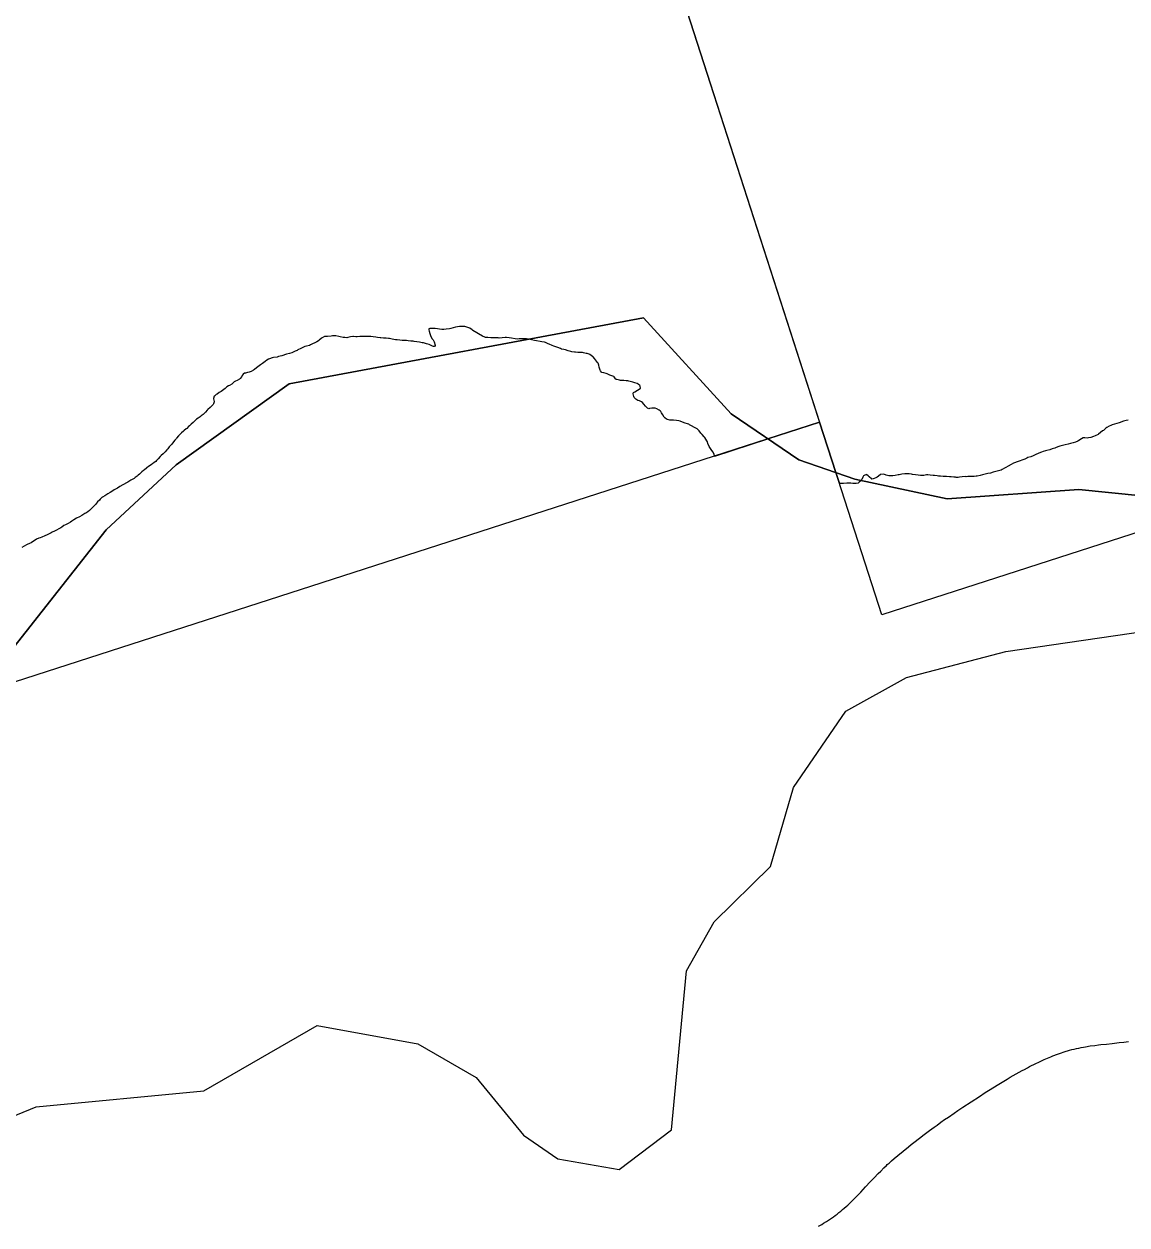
# Model space of a CAD drawing. Extents: x 643342 to 646936, y 5873857 to 5876103.
# Drawn here: x 646500.56 to 646524.56, y 5875336.3 to 5875362.42 of the extents above; entities that cross this region are included whole.
import ezdxf

# ---------------------------------------------------------------- set-up
doc = ezdxf.new("R2010")
doc.units = 0
doc.layers.add('Niveau 63', color=7, linetype='Continuous')

msp = doc.modelspace()

# ---------------------------------------------------------------- linework, layer by layer
at = {"layer": 'Niveau 63'}
msp.add_line((646506.328, 5875354.6), (646514.038, 5875356.036), dxfattribs=at)
msp.add_line((646506.328, 5875354.6), (646514.038, 5875356.036), dxfattribs=at)
msp.add_line((646506.328, 5875354.6), (646514.038, 5875356.036), dxfattribs=at)
msp.add_line((646506.328, 5875354.6), (646514.038, 5875356.036), dxfattribs=at)
for points in [[(646519.225, 5875349.576), (646508.785, 5875381.933), (646560.176, 5875398.515), (646570.617, 5875366.157), (646519.225, 5875349.576)], [(646456.043, 5875369.54), (646507.434, 5875386.121), (646517.874, 5875353.763), (646466.483, 5875337.182), (646456.043, 5875369.54)], [(646514.038, 5875356.036), (646515.946, 5875353.947), (646517.42, 5875352.944), (646518.639, 5875352.528), (646520.651, 5875352.096), (646523.514, 5875352.303), (646526.313, 5875352.015), (646527.233, 5875352.342), (646527.926, 5875352.957), (646528.328, 5875355.936), (646528.658, 5875356.797), (646529.375, 5875357.254), (646530.029, 5875357.216), (646530.634, 5875357.493), (646531.074, 5875358.554), (646530.949, 5875359.223)], [(646514.038, 5875356.036), (646515.946, 5875353.947), (646517.42, 5875352.944), (646518.639, 5875352.528), (646520.651, 5875352.096), (646523.514, 5875352.303), (646526.313, 5875352.015), (646527.233, 5875352.342), (646527.926, 5875352.957), (646528.328, 5875355.936), (646528.658, 5875356.797), (646529.375, 5875357.254), (646530.029, 5875357.216), (646530.634, 5875357.493), (646531.074, 5875358.554), (646530.949, 5875359.223)], [(646526.313, 5875352.015), (646523.514, 5875352.303), (646520.651, 5875352.096), (646518.639, 5875352.528), (646517.42, 5875352.944), (646515.946, 5875353.947), (646514.038, 5875356.036), (646506.328, 5875354.6), (646503.872, 5875352.837), (646502.353, 5875351.424), (646500.261, 5875348.766)], [(646526.313, 5875352.015), (646523.514, 5875352.303), (646520.651, 5875352.096), (646518.639, 5875352.528), (646517.42, 5875352.944), (646515.946, 5875353.947), (646514.038, 5875356.036), (646506.328, 5875354.6), (646503.872, 5875352.837), (646502.353, 5875351.424), (646500.261, 5875348.766)], [(646515.595, 5875353.028), (646515.582, 5875353.054), (646515.577, 5875353.068), (646515.549, 5875353.116), (646515.514, 5875353.168), (646515.482, 5875353.214), (646515.467, 5875353.237), (646515.443, 5875353.301), (646515.433, 5875353.336), (646515.42, 5875353.361), (646515.377, 5875353.427), (646515.361, 5875353.448), (646515.315, 5875353.499), (646515.286, 5875353.526), (646515.25, 5875353.572), (646515.226, 5875353.602), (646515.208, 5875353.618), (646515.151, 5875353.65), (646515.089, 5875353.685), (646515.044, 5875353.708), (646515.03, 5875353.718), (646514.997, 5875353.73), (646514.951, 5875353.743), (646514.893, 5875353.764), (646514.837, 5875353.784), (646514.812, 5875353.793), (646514.76, 5875353.803), (646514.691, 5875353.807), (646514.632, 5875353.811), (646514.615, 5875353.811), (646514.566, 5875353.822), (646514.541, 5875353.832), (646514.506, 5875353.859), (646514.494, 5875353.873), (646514.461, 5875353.923), (646514.433, 5875353.97), (646514.416, 5875353.998), (646514.404, 5875354.011), (646514.382, 5875354.025), (646514.329, 5875354.055), (646514.297, 5875354.069), (646514.264, 5875354.071), (646514.22, 5875354.068), (646514.171, 5875354.059), (646514.155, 5875354.057), (646514.131, 5875354.066), (646514.106, 5875354.088), (646514.082, 5875354.113), (646514.05, 5875354.153), (646514.016, 5875354.193), (646514, 5875354.204), (646513.952, 5875354.226), (646513.921, 5875354.238), (646513.872, 5875354.267), (646513.851, 5875354.284), (646513.839, 5875354.299), (646513.829, 5875354.325), (646513.816, 5875354.38), (646513.814, 5875354.397), (646513.82, 5875354.407), (646513.854, 5875354.426), (646513.909, 5875354.461), (646513.969, 5875354.499), (646513.973, 5875354.504), (646513.969, 5875354.544), (646513.962, 5875354.558), (646513.922, 5875354.593), (646513.904, 5875354.605), (646513.851, 5875354.623), (646513.811, 5875354.634), (646513.783, 5875354.639), (646513.723, 5875354.653), (646513.697, 5875354.661), (646513.667, 5875354.661), (646513.61, 5875354.668), (646513.542, 5875354.673), (646513.516, 5875354.677), (646513.464, 5875354.69), (646513.45, 5875354.695), (646513.43, 5875354.709), (646513.415, 5875354.727), (646513.404, 5875354.749), (646513.394, 5875354.757), (646513.332, 5875354.78), (646513.311, 5875354.786), (646513.249, 5875354.812), (646513.231, 5875354.82), (646513.176, 5875354.836), (646513.135, 5875354.845), (646513.126, 5875354.851), (646513.103, 5875354.881), (646513.096, 5875354.897), (646513.078, 5875354.959), (646513.067, 5875355.005), (646513.054, 5875355.045), (646513.043, 5875355.064), (646513, 5875355.12), (646512.978, 5875355.147), (646512.943, 5875355.184), (646512.932, 5875355.195), (646512.876, 5875355.234), (646512.861, 5875355.242), (646512.813, 5875355.257), (646512.792, 5875355.259), (646512.734, 5875355.274), (646512.713, 5875355.279), (646512.663, 5875355.28), (646512.612, 5875355.282), (646512.561, 5875355.289), (646512.539, 5875355.289), (646512.484, 5875355.295), (646512.459, 5875355.299), (646512.399, 5875355.319), (646512.342, 5875355.335), (646512.308, 5875355.344), (646512.258, 5875355.354), (646512.238, 5875355.363), (646512.176, 5875355.385), (646512.152, 5875355.396), (646512.092, 5875355.42), (646512.056, 5875355.429), (646511.985, 5875355.459), (646511.964, 5875355.47), (646511.906, 5875355.495), (646511.89, 5875355.501), (646511.831, 5875355.511), (646511.795, 5875355.516), (646511.714, 5875355.53), (646511.668, 5875355.541), (646511.604, 5875355.555), (646511.531, 5875355.569), (646511.495, 5875355.574), (646511.431, 5875355.576), (646511.407, 5875355.576), (646511.339, 5875355.574), (646511.293, 5875355.572), (646511.251, 5875355.574), (646511.171, 5875355.588), (646511.118, 5875355.598), (646511.063, 5875355.602), (646511.029, 5875355.603), (646510.965, 5875355.597), (646510.899, 5875355.594), (646510.877, 5875355.596), (646510.803, 5875355.597), (646510.751, 5875355.598), (646510.721, 5875355.598), (646510.652, 5875355.603), (646510.604, 5875355.609), (646510.588, 5875355.613), (646510.535, 5875355.637), (646510.33, 5875355.761), (646510.314, 5875355.774), (646510.263, 5875355.809), (646510.244, 5875355.819), (646510.199, 5875355.833), (646510.152, 5875355.843), (646510.13, 5875355.846), (646510.07, 5875355.846), (646510.036, 5875355.846), (646509.997, 5875355.841), (646509.952, 5875355.831), (646509.903, 5875355.818), (646509.846, 5875355.803), (646509.819, 5875355.797), (646509.745, 5875355.787), (646509.699, 5875355.782), (646509.652, 5875355.783), (646509.602, 5875355.787), (646509.559, 5875355.791), (646509.51, 5875355.8), (646509.48, 5875355.801), (646509.417, 5875355.801), (646509.39, 5875355.801), (646509.371, 5875355.797), (646509.369, 5875355.77), (646509.374, 5875355.745), (646509.391, 5875355.696), (646509.41, 5875355.649), (646509.417, 5875355.625), (646509.443, 5875355.58), (646509.463, 5875355.556), (646509.482, 5875355.525), (646509.488, 5875355.509), (646509.506, 5875355.44), (646509.507, 5875355.433), (646509.491, 5875355.412), (646509.475, 5875355.408), (646509.448, 5875355.419), (646509.392, 5875355.446), (646509.378, 5875355.452), (646509.32, 5875355.469), (646509.254, 5875355.486), (646509.226, 5875355.493), (646509.169, 5875355.504), (646509.109, 5875355.512), (646509.053, 5875355.518), (646509.03, 5875355.523), (646508.975, 5875355.528), (646508.922, 5875355.536), (646508.881, 5875355.541), (646508.806, 5875355.542), (646508.79, 5875355.542), (646508.74, 5875355.549), (646508.681, 5875355.556), (646508.646, 5875355.558), (646508.573, 5875355.57), (646508.514, 5875355.582), (646508.495, 5875355.586), (646508.441, 5875355.589), (646508.384, 5875355.593), (646508.325, 5875355.599), (646508.311, 5875355.598), (646508.25, 5875355.609), (646508.22, 5875355.615), (646508.159, 5875355.622), (646508.107, 5875355.625), (646508.056, 5875355.626), (646508.016, 5875355.625), (646507.952, 5875355.627), (646507.935, 5875355.628), (646507.872, 5875355.625), (646507.808, 5875355.619), (646507.782, 5875355.619), (646507.728, 5875355.626), (646507.719, 5875355.628), (646507.665, 5875355.619), (646507.608, 5875355.606), (646507.587, 5875355.601), (646507.541, 5875355.604), (646507.508, 5875355.608), (646507.439, 5875355.623), (646507.412, 5875355.629), (646507.346, 5875355.64), (646507.326, 5875355.644), (646507.274, 5875355.641), (646507.242, 5875355.635), (646507.167, 5875355.628), (646507.113, 5875355.626), (646507.103, 5875355.624), (646507.052, 5875355.6), (646507.027, 5875355.586), (646506.982, 5875355.548), (646506.972, 5875355.536), (646506.93, 5875355.512), (646506.873, 5875355.483), (646506.85, 5875355.474), (646506.796, 5875355.444), (646506.775, 5875355.435), (646506.71, 5875355.417), (646506.673, 5875355.407), (646506.64, 5875355.396), (646506.585, 5875355.368), (646506.523, 5875355.336), (646506.505, 5875355.324), (646506.464, 5875355.308), (646506.403, 5875355.281), (646506.388, 5875355.274), (646506.339, 5875355.258), (646506.276, 5875355.242), (646506.248, 5875355.235), (646506.193, 5875355.216), (646506.169, 5875355.208), (646506.102, 5875355.189), (646506.073, 5875355.181), (646505.993, 5875355.167), (646505.962, 5875355.163), (646505.903, 5875355.145), (646505.883, 5875355.137), (646505.847, 5875355.114), (646505.809, 5875355.087), (646505.754, 5875355.042), (646505.708, 5875355.009), (646505.653, 5875354.97), (646505.622, 5875354.947), (646505.58, 5875354.912), (646505.557, 5875354.895), (646505.501, 5875354.867), (646505.461, 5875354.85), (646505.427, 5875354.841), (646505.38, 5875354.832), (646505.361, 5875354.829), (646505.358, 5875354.83), (646505.331, 5875354.808), (646505.31, 5875354.777), (646505.301, 5875354.758), (646505.265, 5875354.716), (646505.252, 5875354.701), (646505.198, 5875354.672), (646505.166, 5875354.659), (646505.136, 5875354.638), (646505.096, 5875354.603), (646505.081, 5875354.59), (646505.032, 5875354.565), (646505.009, 5875354.553), (646504.973, 5875354.529), (646504.938, 5875354.499), (646504.881, 5875354.455), (646504.853, 5875354.434), (646504.808, 5875354.406), (646504.764, 5875354.376), (646504.741, 5875354.363), (646504.711, 5875354.34), (646504.702, 5875354.326), (646504.684, 5875354.281), (646504.684, 5875354.272), (646504.698, 5875354.214), (646504.699, 5875354.208), (646504.686, 5875354.164), (646504.676, 5875354.148), (646504.638, 5875354.11), (646504.609, 5875354.081), (646504.561, 5875354.037), (646504.546, 5875354.023), (646504.512, 5875353.98), (646504.478, 5875353.945), (646504.463, 5875353.931), (646504.42, 5875353.899), (646504.394, 5875353.883), (646504.35, 5875353.85), (646504.316, 5875353.826), (646504.284, 5875353.8), (646504.239, 5875353.758), (646504.2, 5875353.721), (646504.161, 5875353.686), (646504.14, 5875353.667), (646504.102, 5875353.627), (646504.093, 5875353.617), (646504.049, 5875353.581), (646504.033, 5875353.57), (646503.991, 5875353.531), (646503.975, 5875353.515), (646503.931, 5875353.476), (646503.922, 5875353.468), (646503.882, 5875353.414), (646503.874, 5875353.401), (646503.846, 5875353.373), (646503.815, 5875353.336), (646503.779, 5875353.287), (646503.76, 5875353.263), (646503.723, 5875353.224), (646503.691, 5875353.186), (646503.673, 5875353.162), (646503.635, 5875353.122), (646503.599, 5875353.084), (646503.587, 5875353.072), (646503.547, 5875353.039), (646503.522, 5875353.016), (646503.483, 5875352.97), (646503.443, 5875352.927), (646503.427, 5875352.911), (646503.393, 5875352.884), (646503.358, 5875352.861), (646503.338, 5875352.843), (646503.282, 5875352.81), (646503.267, 5875352.802), (646503.232, 5875352.771), (646503.225, 5875352.763), (646503.182, 5875352.73), (646503.163, 5875352.716), (646503.128, 5875352.683), (646503.112, 5875352.671), (646503.072, 5875352.635), (646503.046, 5875352.608), (646503.023, 5875352.592), (646502.984, 5875352.558), (646502.96, 5875352.539), (646502.889, 5875352.503), (646502.866, 5875352.491), (646502.821, 5875352.461), (646502.791, 5875352.443), (646502.726, 5875352.407), (646502.71, 5875352.401), (646502.647, 5875352.365), (646502.593, 5875352.331), (646502.569, 5875352.316), (646502.521, 5875352.29), (646502.492, 5875352.274), (646502.434, 5875352.236), (646502.387, 5875352.205), (646502.364, 5875352.188), (646502.317, 5875352.16), (646502.271, 5875352.135), (646502.26, 5875352.13), (646502.22, 5875352.087), (646502.204, 5875352.068), (646502.163, 5875352.028), (646502.115, 5875351.976), (646502.107, 5875351.964), (646502.065, 5875351.92), (646502.045, 5875351.899), (646501.999, 5875351.857), (646501.988, 5875351.845), (646501.949, 5875351.813), (646501.908, 5875351.787), (646501.885, 5875351.776), (646501.842, 5875351.75), (646501.82, 5875351.736), (646501.767, 5875351.706), (646501.705, 5875351.673), (646501.648, 5875351.637), (646501.6, 5875351.609), (646501.575, 5875351.592), (646501.521, 5875351.562), (646501.463, 5875351.532), (646501.431, 5875351.514), (646501.385, 5875351.481), (646501.363, 5875351.466), (646501.321, 5875351.442), (646501.266, 5875351.418), (646501.222, 5875351.394), (646501.173, 5875351.369), (646501.153, 5875351.357), (646501.112, 5875351.336), (646501.064, 5875351.313), (646501.013, 5875351.292), (646500.95, 5875351.266), (646500.916, 5875351.249), (646500.887, 5875351.24), (646500.836, 5875351.217), (646500.802, 5875351.2), (646500.744, 5875351.165), (646500.714, 5875351.143), (646500.682, 5875351.125), (646500.628, 5875351.101), (646500.615, 5875351.096), (646500.562, 5875351.065), (646500.518, 5875351.039)], [(646483.479, 5875350.297), (646483.052, 5875349.278), (646481.337, 5875347.186), (646478.454, 5875344.404), (646477.778, 5875342.01), (646477.872, 5875341.539), (646478.467, 5875340.843), (646479.121, 5875340.804), (646479.884, 5875341.106), (646482.012, 5875342.636), (646485.36, 5875343.749), (646491.59, 5875347.645), (646492.582, 5875347.518), (646493.876, 5875346.628), (646494.554, 5875346.431), (646495.996, 5875346.536), (646497.367, 5875346.955), (646500.261, 5875348.766), (646502.353, 5875351.424), (646503.872, 5875352.837), (646506.328, 5875354.6)], [(646524.587, 5875353.804), (646524.54, 5875353.797), (646524.486, 5875353.785), (646524.467, 5875353.78), (646524.413, 5875353.756), (646524.389, 5875353.747), (646524.34, 5875353.732), (646524.236, 5875353.704), (646524.208, 5875353.695), (646524.176, 5875353.68), (646524.123, 5875353.649), (646524.104, 5875353.637), (646524.078, 5875353.609), (646524.048, 5875353.583), (646524.032, 5875353.574), (646523.988, 5875353.539), (646523.945, 5875353.503), (646523.934, 5875353.494), (646523.87, 5875353.466), (646523.831, 5875353.451), (646523.777, 5875353.433), (646523.726, 5875353.42), (646523.697, 5875353.414), (646523.646, 5875353.42), (646523.622, 5875353.426), (646523.607, 5875353.424), (646523.569, 5875353.403), (646523.513, 5875353.368), (646523.49, 5875353.353), (646523.438, 5875353.328), (646523.39, 5875353.313), (646523.335, 5875353.299), (646523.278, 5875353.286), (646523.216, 5875353.271), (646523.158, 5875353.255), (646523.103, 5875353.242), (646523.076, 5875353.233), (646523.018, 5875353.21), (646522.988, 5875353.196), (646522.936, 5875353.181), (646522.88, 5875353.165), (646522.814, 5875353.148), (646522.79, 5875353.142), (646522.741, 5875353.126), (646522.7, 5875353.112), (646522.678, 5875353.101), (646522.63, 5875353.081), (646522.576, 5875353.059), (646522.549, 5875353.044), (646522.521, 5875353.032), (646522.466, 5875353.013), (646522.407, 5875352.993), (646522.38, 5875352.983), (646522.335, 5875352.96), (646522.315, 5875352.949), (646522.272, 5875352.934), (646522.237, 5875352.924), (646522.172, 5875352.903), (646522.112, 5875352.88), (646522.089, 5875352.87), (646522.041, 5875352.845), (646521.976, 5875352.808), (646521.926, 5875352.779), (646521.898, 5875352.765), (646521.842, 5875352.735), (646521.822, 5875352.722), (646521.765, 5875352.705), (646521.709, 5875352.688), (646521.65, 5875352.673), (646521.589, 5875352.658), (646521.536, 5875352.645), (646521.479, 5875352.632), (646521.415, 5875352.617), (646521.364, 5875352.605), (646521.305, 5875352.592), (646521.281, 5875352.588), (646521.233, 5875352.585), (646521.186, 5875352.585), (646521.149, 5875352.586), (646521.096, 5875352.582), (646521.063, 5875352.578), (646521.039, 5875352.579), (646520.972, 5875352.573), (646520.918, 5875352.566), (646520.885, 5875352.563), (646520.848, 5875352.563), (646520.831, 5875352.566), (646520.791, 5875352.567), (646520.734, 5875352.572), (646520.7, 5875352.573), (646520.636, 5875352.579), (646520.581, 5875352.582), (646520.563, 5875352.586), (646520.502, 5875352.591), (646520.458, 5875352.593), (646520.428, 5875352.598), (646520.374, 5875352.602), (646520.342, 5875352.607), (646520.282, 5875352.611), (646520.227, 5875352.618), (646520.199, 5875352.617), (646520.142, 5875352.607), (646520.116, 5875352.602), (646520.068, 5875352.604), (646520.014, 5875352.613), (646519.958, 5875352.62), (646519.897, 5875352.628), (646519.871, 5875352.633), (646519.82, 5875352.638), (646519.809, 5875352.641), (646519.754, 5875352.643), (646519.726, 5875352.641), (646519.665, 5875352.63), (646519.604, 5875352.618), (646519.579, 5875352.615), (646519.519, 5875352.604), (646519.465, 5875352.597), (646519.441, 5875352.596), (646519.379, 5875352.597), (646519.348, 5875352.602), (646519.318, 5875352.613), (646519.272, 5875352.636), (646519.208, 5875352.628), (646519.197, 5875352.625), (646519.151, 5875352.592), (646519.128, 5875352.57), (646519.097, 5875352.553), (646519.062, 5875352.538), (646519.035, 5875352.529), (646519.01, 5875352.526), (646519, 5875352.531), (646518.955, 5875352.573), (646518.933, 5875352.596), (646518.902, 5875352.621), (646518.893, 5875352.623), (646518.842, 5875352.605), (646518.828, 5875352.595), (646518.814, 5875352.57), (646518.789, 5875352.517), (646518.78, 5875352.504), (646518.776, 5875352.499), (646518.768, 5875352.491), (646518.736, 5875352.459), (646518.715, 5875352.441), (646518.669, 5875352.431), (646518.641, 5875352.429), (646518.599, 5875352.429), (646518.556, 5875352.434), (646518.488, 5875352.436), (646518.465, 5875352.434), (646518.396, 5875352.432), (646518.333, 5875352.428), (646518.305, 5875352.427), (646518.227, 5875352.669), (646517.874, 5875353.763), (646516.75, 5875353.4), (646515.595, 5875353.028), (646516.75, 5875353.4), (646517.874, 5875353.763), (646518.227, 5875352.669), (646518.305, 5875352.427)], [(646497.211, 5875337.394), (646500.825, 5875338.874), (646504.475, 5875339.225), (646506.944, 5875340.646), (646509.134, 5875340.242), (646510.403, 5875339.51), (646511.43, 5875338.255), (646512.179, 5875337.745), (646513.511, 5875337.509), (646514.65, 5875338.377), (646514.978, 5875341.829), (646515.579, 5875342.896), (646516.807, 5875344.101), (646517.306, 5875345.82), (646518.442, 5875347.476), (646519.764, 5875348.211), (646521.923, 5875348.773), (646525.999, 5875349.374)], [(646497.211, 5875337.394), (646500.825, 5875338.874), (646504.475, 5875339.225), (646506.944, 5875340.646), (646509.134, 5875340.242), (646510.403, 5875339.51), (646511.43, 5875338.255), (646512.179, 5875337.745), (646513.511, 5875337.509), (646514.65, 5875338.377), (646514.978, 5875341.829), (646515.579, 5875342.896), (646516.807, 5875344.101), (646517.306, 5875345.82), (646518.442, 5875347.476), (646519.764, 5875348.211), (646521.923, 5875348.773), (646525.999, 5875349.374)], [(646517.852, 5875336.278), (646517.918, 5875336.316), (646517.961, 5875336.342), (646518.026, 5875336.383), (646518.069, 5875336.41), (646518.133, 5875336.453), (646518.174, 5875336.482), (646518.215, 5875336.512), (646518.256, 5875336.542), (646518.295, 5875336.574), (646518.334, 5875336.605), (646518.373, 5875336.638), (646518.411, 5875336.67), (646518.448, 5875336.704), (646518.486, 5875336.738), (646518.522, 5875336.772), (646518.559, 5875336.807), (646518.63, 5875336.877), (646518.683, 5875336.93), (646518.718, 5875336.967), (646518.77, 5875337.021), (646518.874, 5875337.131), (646518.976, 5875337.241), (646519.062, 5875337.332), (646519.149, 5875337.423), (646519.202, 5875337.477), (646519.273, 5875337.547), (646519.328, 5875337.6), (646519.346, 5875337.617), (646519.383, 5875337.651), (646519.439, 5875337.701), (646519.496, 5875337.75), (646519.573, 5875337.815), (646519.69, 5875337.911), (646519.808, 5875338.006), (646519.867, 5875338.053), (646519.926, 5875338.1), (646520.045, 5875338.193), (646520.145, 5875338.269), (646520.266, 5875338.359), (646520.367, 5875338.434), (646520.429, 5875338.478), (646520.51, 5875338.537), (646520.593, 5875338.595), (646520.675, 5875338.652), (646520.8, 5875338.738), (646520.884, 5875338.794), (646520.989, 5875338.864), (646521.35, 5875339.099), (646521.479, 5875339.182), (646521.586, 5875339.25), (646521.736, 5875339.345), (646521.844, 5875339.411), (646521.953, 5875339.477), (646522.019, 5875339.516), (646522.085, 5875339.554), (646522.151, 5875339.592), (646522.217, 5875339.629), (646522.284, 5875339.665), (646522.328, 5875339.689), (646522.396, 5875339.725), (646522.441, 5875339.748), (646522.486, 5875339.771), (646522.532, 5875339.794), (646522.577, 5875339.816), (646522.646, 5875339.848), (646522.716, 5875339.88), (646522.762, 5875339.901), (646522.832, 5875339.931), (646522.903, 5875339.961), (646522.95, 5875339.98), (646523.046, 5875340.016), (646523.118, 5875340.042), (646523.191, 5875340.067), (646523.24, 5875340.083), (646523.265, 5875340.091), (646523.314, 5875340.105), (646523.363, 5875340.118), (646523.413, 5875340.13), (646523.462, 5875340.142), (646523.512, 5875340.153), (646523.562, 5875340.163), (646523.612, 5875340.172), (646523.662, 5875340.181), (646523.762, 5875340.197), (646523.863, 5875340.211), (646523.938, 5875340.22), (646523.989, 5875340.226), (646524.115, 5875340.24), (646524.242, 5875340.253), (646524.394, 5875340.27), (646524.494, 5875340.282), (646524.595, 5875340.295)]]:
    msp.add_lwpolyline(points, dxfattribs=at)

doc.saveas('drawing.dxf')
